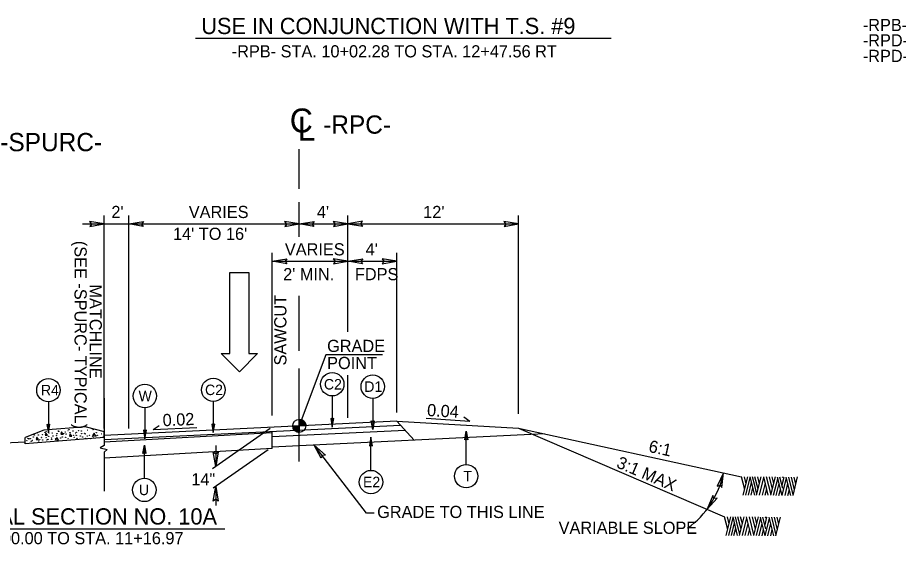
# Model space of a CAD drawing. Extents: x 573748 to 574632, y -54663 to -53209.
# Drawn here: x 573999.8 to 574108.2, y -54320.8 to -54255.9 of the extents above; entities that cross this region are included whole.
import ezdxf

# ---------------------------------------------------------------- set-up
doc = ezdxf.new("R2010")
doc.units = 0
for name, color, linetype in [('Prop Dimension', 7, 'Continuous'), ('Prop Dimension Text', 7, 'Continuous'), ('Prop Lane Arrow CELL', 7, 'Continuous'), ('Prop Terminator CELL', 7, 'Continuous'), ('Typical Arrow Superelevation CELL', 7, 'Continuous'), ('Typical Curb CELL', 7, 'Continuous'), ('Typical Grade Point Symbol CELL', 7, 'Continuous'), ('Typical Hinge Slope Arterial CELL', 7, 'Continuous'), ('Typical ID Circle CELL', 7, 'Continuous'), ('Typical Pavement Slope CELL', 7, 'Continuous'), ('Typical Slope Point Local CELL', 7, 'Continuous'), ('Typical Terminator CELL', 7, 'Continuous'), ('Typical Text Centerline CELL', 7, 'Continuous'), ('Typical Text General CELL', 7, 'Continuous'), ('Typical Text ID Circle CELL', 7, 'Continuous')]:
    doc.layers.add(name, color=color, linetype=linetype)

# ---------------------------------------------------------------- blocks, each defined once
blk = doc.blocks.new('CENTERLINE TEXT CL')
at = {"layer": 'Typical Text Centerline CELL'}
blk.add_text('C', height=1.64, dxfattribs=at).set_placement((-0.546, -0.261))
blk.add_text('L', height=1.641, rotation=359.9469, dxfattribs=at).set_placement((-0.001, -0.821))

msp = doc.modelspace()

# ---------------------------------------------------------------- linework, layer by layer
at = {"layer": 'Prop Dimension'}
for p, q in [((574034.46, -54277.03), (574034.46, -54272.13)), ((574034.46, -54282.91), (574034.46, -54278.66)), ((574010.46, -54306.52), (574010.46, -54280.29)), ((574013.46, -54306.52), (574013.46, -54280.29)), ((574040.46, -54294.63), (574040.46, -54280.29)), ((574061.46, -54304.74), (574061.46, -54280.29)), ((574007.77, -54281.33), (574013.46, -54281.33)), ((574013.46, -54281.33), (574034.46, -54281.33)), ((574034.46, -54281.33), (574040.46, -54281.33)), ((574040.46, -54281.33), (574061.46, -54281.33)), ((574031.13, -54304.95), (574031.13, -54284.91)), ((574046.46, -54304.57), (574046.46, -54284.91)), ((574031.13, -54285.92), (574040.46, -54285.92)), ((574040.46, -54285.92), (574046.46, -54285.92)), ((574034.46, -54296.97), (574034.46, -54290.21)), ((574034.46, -54310.6), (574034.46, -54299.13)), ((574040.46, -54305.23), (574040.46, -54299.97)), ((574010.46, -54302.8), (574010.46, -54308.62)), ((574031.13, -54307.07), (574010.46, -54308.23)), ((574030.89, -54306.55), (574023.78, -54311.49)), ((574010.46, -54308.62), (574009.96, -54308.92)), ((574009.96, -54308.92), (574010.82, -54309.11)), ((574031.13, -54309.01), (574010.46, -54310.17)), ((574010.82, -54309.11), (574010.46, -54309.46)), ((574010.46, -54309.46), (574010.46, -54314.26)), ((574030.63, -54309.18), (574023.88, -54313.88)), ((574024.17, -54308.62), (574024.17, -54311.22)), ((574031.13, -54309.01), (574031.13, -54308.84)), ((574024.17, -54313.67), (574024.17, -54316.01))]:
    msp.add_line(p, q, dxfattribs=at)
for points in [[(574044.71, -54297.47), (574037.72, -54297.47), (574034.46, -54306.22)], [(574043.7, -54316.98), (574042.75, -54316.98), (574036.31, -54308.59)]]:
    msp.add_lwpolyline(points, dxfattribs=at)
msp.add_arc((574075.78, -54309.79), 11.12, 305.7211, 348.569, dxfattribs=at)
at = {"layer": 'Prop Lane Arrow CELL'}
for p, q in [((574025.9, -54297.3), (574025.9, -54287.32)), ((574025.9, -54287.32), (574028.25, -54287.32)), ((574028.25, -54287.32), (574028.25, -54297.3)), ((574027.11, -54299.54), (574024.83, -54297.3)), ((574024.83, -54297.3), (574025.9, -54297.3)), ((574029.32, -54297.3), (574027.11, -54299.54)), ((574028.25, -54297.3), (574029.32, -54297.3))]:
    msp.add_line(p, q, dxfattribs=at)
at = {"layer": 'Prop Terminator CELL'}
for points in [[(574008.67, -54281.66), (574010.46, -54281.33), (574008.65, -54281.03), (574008.88, -54281.35)], [(574015.26, -54281.66), (574013.46, -54281.33), (574015.28, -54281.03), (574015.04, -54281.35)], [(574032.67, -54281.66), (574034.46, -54281.33), (574032.65, -54281.03), (574032.88, -54281.35)], [(574036.26, -54281.66), (574034.46, -54281.33), (574036.28, -54281.03), (574036.04, -54281.35)], [(574038.67, -54281.66), (574040.46, -54281.33), (574038.65, -54281.03), (574038.88, -54281.35)], [(574042.26, -54280.99), (574040.46, -54281.33), (574042.28, -54281.62), (574042.04, -54281.31)], [(574059.67, -54281.66), (574061.46, -54281.33), (574059.65, -54281.03), (574059.88, -54281.35)], [(574032.93, -54286.26), (574031.13, -54285.92), (574032.94, -54285.63), (574032.71, -54285.94)], [(574038.67, -54286.26), (574040.46, -54285.92), (574038.65, -54285.63), (574038.88, -54285.94)], [(574042.26, -54286.26), (574040.46, -54285.92), (574042.28, -54285.63), (574042.04, -54285.94)], [(574044.67, -54286.26), (574046.46, -54285.92), (574044.65, -54285.63), (574044.88, -54285.94)], [(574024.48, -54309.42), (574024.17, -54311.22), (574023.85, -54309.41), (574024.17, -54309.64)], [(574037.16, -54310.2), (574036.31, -54308.59), (574037.67, -54309.83), (574037.27, -54309.84)], [(574086.5, -54313.81), (574086.68, -54311.99), (574085.89, -54313.65), (574086.26, -54313.52)], [(574023.86, -54315.47), (574024.17, -54313.67), (574024.49, -54315.48), (574024.17, -54315.25)], [(574085.37, -54314.8), (574084.66, -54316.49), (574085.9, -54315.13), (574085.51, -54315.16)]]:
    msp.add_lwpolyline(points, close=True, dxfattribs=at)
at = {"layer": 'Typical Arrow Superelevation CELL'}
for p, q in [((574055.47, -54305.66), (574050.09, -54305.32)), ((574055.47, -54305.66), (574054.71, -54305.15)), ((574016.46, -54306.65), (574017.23, -54306.16)), ((574016.46, -54306.65), (574021.85, -54306.43))]:
    msp.add_line(p, q, dxfattribs=at)
at = {"layer": 'Typical Curb CELL'}
for p, q in [((574008.24, -54306.31), (574003.01, -54306.73)), ((574008.24, -54306.31), (574010.46, -54306.89)), ((574003.01, -54306.73), (574000.72, -54307.66)), ((574003.25, -54307.09), (574003.17, -54307.36)), ((574003.17, -54307.36), (574003.48, -54307.36)), ((574003.48, -54307.36), (574003.25, -54307.09)), ((574005.17, -54306.96), (574005.09, -54307.23)), ((574005.09, -54307.23), (574005.4, -54307.23)), ((574005.4, -54307.23), (574005.17, -54306.96)), ((574006.24, -54307.19), (574006.16, -54307.47)), ((574006.16, -54307.47), (574006.46, -54307.47)), ((574006.46, -54307.47), (574006.24, -54307.19)), ((574009.27, -54307.22), (574009.02, -54307.41)), ((574009.02, -54307.41), (574009.44, -54307.49)), ((574009.44, -54307.49), (574009.27, -54307.22)), ((574010.46, -54307.65), (574010.46, -54306.89)), ((574010.46, -54307.65), (574000.72, -54308.44)), ((574000.72, -54308.44), (574000.72, -54307.66)), ((574002.15, -54307.6), (574002.07, -54307.88)), ((574002.07, -54307.88), (574002.37, -54307.88)), ((574002.37, -54307.88), (574002.15, -54307.6)), ((574004.67, -54307.7), (574004.42, -54307.89)), ((574004.42, -54307.89), (574004.83, -54307.96)), ((574004.83, -54307.96), (574004.67, -54307.7))]:
    msp.add_line(p, q, dxfattribs=at)
for centre in [(574001.86, -54307.34), (574002.2, -54307.1), (574002.33, -54307.35), (574002.87, -54307.31), (574003.17, -54307.01), (574003.3, -54306.91), (574003.61, -54307.5), (574003.66, -54307.11), (574004.05, -54307.07), (574004.14, -54307.46), (574004.57, -54307.4), (574004.65, -54307.17), (574004.8, -54306.83), (574004.86, -54306.91), (574005.46, -54307.17), (574005.65, -54306.95), (574005.76, -54307.23), (574005.99, -54306.78), (574006.12, -54306.68), (574006.23, -54307.04), (574006.62, -54306.84), (574006.65, -54307.36), (574006.9, -54307.15), (574007.01, -54307), (574007.03, -54307.38), (574007.28, -54306.81), (574007.51, -54307.46), (574007.64, -54306.83), (574007.67, -54307.18), (574008.04, -54307.13), (574008.1, -54307.21), (574008.36, -54307.44), (574008.42, -54306.74), (574008.65, -54307.36), (574008.99, -54307.48), (574009.02, -54306.6), (574009.08, -54306.69), (574009.18, -54307.14), (574009.47, -54307.06), (574009.59, -54307.38), (574010.11, -54307.19), (574000.93, -54308.02), (574001.04, -54307.74), (574001.17, -54307.81), (574001.35, -54307.8), (574001.45, -54308.1), (574001.58, -54308.01), (574001.72, -54307.58), (574002.39, -54308.06), (574002.52, -54307.9), (574002.73, -54307.65), (574002.87, -54307.94), (574003.3, -54307.66), (574003.39, -54307.96), (574003.53, -54307.87), (574003.95, -54307.72), (574003.99, -54307.87), (574005.07, -54307.7), (574005.3, -54307.58), (574005.71, -54307.62), (574006.01, -54307.75), (574006.77, -54307.64), (574007.1, -54307.74), (574007.8, -54307.57), (574008.16, -54307.76), (574008.73, -54307.77), (574010.31, -54307.6)]:
    msp.add_ellipse(centre, major_axis=(-0.0198, -0.0031), ratio=0.961441, dxfattribs=at)
msp.add_ellipse((574009.09, -54307.65), major_axis=(0.0225, 0.0035), ratio=0.961441, start_param=0.356987, end_param=2.577098, dxfattribs=at)
at = {"layer": 'Typical Grade Point Symbol CELL'}
for p, q in [((574033.66, -54306.22), (574034.46, -54306.22)), ((574034.46, -54306.22), (574034.46, -54305.41)), ((574035.27, -54306.22), (574034.46, -54306.22)), ((574034.46, -54307.03), (574034.46, -54306.22)), ((574034.46, -54306.22), (574034.46, -54307.03))]:
    msp.add_line(p, q, dxfattribs=at)
for points in [[(574033.66, -54306.22), (574033.66, -54306.31)], [(574033.68, -54306.22), (574033.68, -54306.4)], [(574033.69, -54306.22), (574033.69, -54306.46)], [(574033.71, -54306.22), (574033.71, -54306.51)], [(574033.73, -54306.22), (574033.73, -54306.55)], [(574033.74, -54306.22), (574033.74, -54306.58)], [(574033.76, -54306.22), (574033.76, -54306.61)], [(574033.78, -54306.22), (574033.78, -54306.64)], [(574033.79, -54306.22), (574033.79, -54306.66)], [(574033.81, -54306.22), (574033.81, -54306.69)], [(574033.82, -54306.22), (574033.82, -54306.71)], [(574033.84, -54306.22), (574033.84, -54306.73)], [(574033.86, -54306.22), (574033.86, -54306.75)], [(574033.87, -54306.22), (574033.87, -54306.77)], [(574033.89, -54306.22), (574033.89, -54306.78)], [(574033.9, -54306.22), (574033.9, -54306.8)], [(574033.92, -54306.22), (574033.92, -54306.81)], [(574033.94, -54306.22), (574033.94, -54306.83)], [(574033.95, -54306.22), (574033.95, -54306.84)], [(574033.97, -54306.22), (574033.97, -54306.86)], [(574033.98, -54306.22), (574033.98, -54306.87)], [(574034, -54306.22), (574034, -54306.88)], [(574034.02, -54306.22), (574034.02, -54306.89)], [(574034.03, -54306.22), (574034.03, -54306.9)], [(574034.05, -54306.22), (574034.05, -54306.91)], [(574034.07, -54306.22), (574034.07, -54306.92)], [(574034.08, -54306.22), (574034.08, -54306.93)], [(574034.1, -54306.22), (574034.1, -54306.94)], [(574034.11, -54306.22), (574034.11, -54306.95)], [(574034.13, -54306.22), (574034.13, -54306.95)], [(574034.15, -54306.22), (574034.15, -54306.96)], [(574034.16, -54306.22), (574034.16, -54306.97)], [(574034.18, -54306.22), (574034.18, -54306.97)], [(574034.19, -54306.22), (574034.19, -54306.98)], [(574034.21, -54306.22), (574034.21, -54306.98)], [(574034.23, -54306.22), (574034.23, -54306.99)], [(574034.24, -54306.22), (574034.24, -54306.99)], [(574034.26, -54306.22), (574034.26, -54307)], [(574034.27, -54306.22), (574034.27, -54307)], [(574034.29, -54306.22), (574034.29, -54307.01)], [(574034.31, -54306.22), (574034.31, -54307.01)], [(574034.32, -54306.22), (574034.32, -54307.01)], [(574034.34, -54306.22), (574034.34, -54307.02)], [(574034.36, -54306.22), (574034.36, -54307.02)], [(574034.37, -54306.22), (574034.37, -54307.02)], [(574034.39, -54306.22), (574034.39, -54307.02)], [(574034.4, -54306.22), (574034.4, -54307.02)], [(574034.42, -54306.22), (574034.42, -54307.02)], [(574034.44, -54306.22), (574034.44, -54307.03)], [(574034.45, -54306.22), (574034.45, -54307.03), (574034.45, -54307.03)], [(574034.47, -54305.41), (574034.47, -54305.41), (574034.47, -54306.22)], [(574034.49, -54305.41), (574034.49, -54306.22)], [(574034.5, -54305.42), (574034.5, -54306.22)], [(574034.52, -54305.42), (574034.52, -54306.22)], [(574034.54, -54305.42), (574034.54, -54306.22)], [(574034.55, -54305.42), (574034.55, -54306.22)], [(574034.57, -54305.42), (574034.57, -54306.22)], [(574034.58, -54305.42), (574034.58, -54306.22)], [(574034.6, -54305.43), (574034.6, -54306.22)], [(574034.62, -54305.43), (574034.62, -54306.22)], [(574034.63, -54305.43), (574034.63, -54306.22)], [(574034.65, -54305.44), (574034.65, -54306.22)], [(574034.67, -54305.44), (574034.67, -54306.22)], [(574034.68, -54305.45), (574034.68, -54306.22)], [(574034.7, -54305.45), (574034.7, -54306.22)], [(574034.71, -54305.45), (574034.71, -54306.22)], [(574034.73, -54305.46), (574034.73, -54306.22)], [(574034.75, -54305.46), (574034.75, -54306.22)], [(574034.76, -54305.47), (574034.76, -54306.22)], [(574034.78, -54305.48), (574034.78, -54306.22)], [(574034.79, -54305.49), (574034.79, -54306.22)], [(574034.81, -54305.49), (574034.81, -54306.22)], [(574034.83, -54305.5), (574034.83, -54306.22)], [(574034.84, -54305.51), (574034.84, -54306.22)], [(574034.86, -54305.52), (574034.86, -54306.22)], [(574034.87, -54305.53), (574034.87, -54306.22)], [(574034.89, -54305.54), (574034.89, -54306.22)], [(574034.91, -54305.55), (574034.91, -54306.22)], [(574034.92, -54305.56), (574034.92, -54306.22)], [(574034.94, -54305.57), (574034.94, -54306.22)], [(574034.96, -54305.58), (574034.96, -54306.22)], [(574034.97, -54305.59), (574034.97, -54306.22)], [(574034.99, -54305.61), (574034.99, -54306.22)], [(574035, -54305.62), (574035, -54306.22)], [(574035.02, -54305.64), (574035.02, -54306.22)], [(574035.04, -54305.65), (574035.04, -54306.22)], [(574035.05, -54305.67), (574035.05, -54306.22)], [(574035.07, -54305.69), (574035.07, -54306.22)], [(574035.08, -54305.71), (574035.08, -54306.22)], [(574035.1, -54305.73), (574035.1, -54306.22)], [(574035.12, -54305.75), (574035.12, -54306.22)], [(574035.13, -54305.77), (574035.13, -54306.22)], [(574035.15, -54305.8), (574035.15, -54306.22)], [(574035.16, -54305.82), (574035.16, -54306.22)], [(574035.18, -54305.85), (574035.18, -54306.22)], [(574035.2, -54305.89), (574035.2, -54306.22)], [(574035.21, -54305.92), (574035.21, -54306.22)], [(574035.23, -54305.97), (574035.23, -54306.22)], [(574035.25, -54306.02), (574035.25, -54306.22)], [(574035.26, -54306.11), (574035.26, -54306.22)]]:
    msp.add_lwpolyline(points, dxfattribs=at)
msp.add_circle((574034.46, -54306.22), 0.806, dxfattribs=at)
for start, end in [(179.9905, 269.9905), (359.9905, 89.9905)]:
    msp.add_arc((574034.46, -54306.22), 0.806, start, end, dxfattribs=at)
at = {"layer": 'Typical Hinge Slope Arterial CELL'}
for q in [(574088.92, -54312.48), (574086.83, -54317.42)]:
    msp.add_line((574061.46, -54306.51), q, dxfattribs=at)
at = {"layer": 'Typical ID Circle CELL'}
for p, q in [((574038.52, -54302.53), (574038.52, -54306.35)), ((574043.51, -54302.82), (574043.51, -54306.65)), ((574003.58, -54303.25), (574003.58, -54307.08)), ((574015.45, -54303.98), (574015.45, -54307.8)), ((574023.88, -54303.22), (574023.88, -54307.04)), ((574055.01, -54310.96), (574055.01, -54306.88)), ((574015.39, -54312.66), (574015.39, -54308.57)), ((574043.29, -54311.69), (574043.29, -54307.6))]:
    msp.add_line(p, q, dxfattribs=at)
for centre in [(574038.52, -54301.09), (574003.58, -54301.81), (574023.88, -54301.77), (574043.51, -54301.38), (574015.45, -54302.53), (574043.29, -54313.13), (574055.01, -54312.4), (574015.39, -54314.1)]:
    msp.add_circle(centre, 1.44, dxfattribs=at)
at = {"layer": 'Typical Pavement Slope CELL'}
for p, q in [((574046.46, -54305.64), (574010.46, -54307.39)), ((574046.94, -54306.16), (574010.46, -54307.93)), ((574046.46, -54305.64), (574061.46, -54306.51)), ((574048.61, -54307.99), (574046.46, -54305.64)), ((574047.51, -54306.78), (574031.13, -54307.57)), ((574031.13, -54308.84), (574031.13, -54306.93)), ((574064.67, -54307.2), (574031.13, -54308.84)), ((573990.01, -54308.68), (574000.72, -54308.18))]:
    msp.add_line(p, q, dxfattribs=at)
at = {"layer": 'Typical Slope Point Local CELL'}
for p, q in [((574089.3, -54314.03), (574088.92, -54312.48)), ((574089.12, -54314.76), (574089.69, -54312.47)), ((574089.48, -54313.34), (574089.27, -54312.48)), ((574089.43, -54314.76), (574089.97, -54312.55)), ((574090.53, -54314.76), (574089.96, -54312.48)), ((574090.53, -54313.54), (574090.27, -54312.48)), ((574090.94, -54314.01), (574090.56, -54312.48)), ((574090.76, -54314.76), (574091.32, -54312.48)), ((574091.11, -54313.35), (574090.9, -54312.48)), ((574091.12, -54314.76), (574091.66, -54312.58)), ((574092.2, -54314.76), (574091.64, -54312.48)), ((574092.54, -54314.69), (574091.99, -54312.48)), ((574092.71, -54313.99), (574092.34, -54312.48)), ((574092.52, -54314.76), (574093.08, -54312.48)), ((574092.87, -54313.32), (574092.67, -54312.48)), ((574092.86, -54314.76), (574093.4, -54312.59)), ((574093.9, -54314.8), (574093.33, -54312.51)), ((574093.98, -54313.94), (574093.63, -54312.51)), ((574093.9, -54313.48), (574094.14, -54312.51)), ((574093.91, -54314.8), (574094.45, -54312.63)), ((574093.98, -54312.62), (574093.96, -54312.51)), ((574094.03, -54312.58), (574094, -54312.48)), ((574094.99, -54314.8), (574094.42, -54312.51)), ((574095.27, -54314.72), (574094.72, -54312.51)), ((574095.43, -54314.07), (574095.04, -54312.51)), ((574095.25, -54314.8), (574095.81, -54312.5)), ((574095.6, -54313.38), (574095.39, -54312.51)), ((574089.76, -54314.76), (574090.14, -54313.2)), ((574090.08, -54314.76), (574090.3, -54313.86)), ((574090.79, -54314.62), (574090.53, -54313.54)), ((574091.47, -54314.76), (574091.84, -54313.28)), ((574091.82, -54314.76), (574092.01, -54313.97)), ((574093.17, -54314.8), (574093.53, -54313.31)), ((574093.92, -54313.35), (574093.9, -54313.26)), ((574094.26, -54314.8), (574094.62, -54313.31)), ((574093.52, -54314.8), (574093.71, -54314.03)), ((574094.61, -54314.8), (574094.8, -54314.03)), ((574087.21, -54318.97), (574086.83, -54317.42)), ((574087.03, -54319.7), (574087.59, -54317.41)), ((574087.38, -54318.28), (574087.17, -54317.42)), ((574087.33, -54319.7), (574087.88, -54317.49)), ((574087.67, -54319.7), (574088.04, -54318.14)), ((574088.43, -54319.7), (574087.86, -54317.42)), ((574088.43, -54318.48), (574088.17, -54317.42)), ((574088.85, -54318.95), (574088.46, -54317.42)), ((574088.66, -54319.7), (574089.22, -54317.42)), ((574089.01, -54318.29), (574088.8, -54317.42)), ((574089.03, -54319.7), (574089.57, -54317.52)), ((574089.37, -54319.7), (574089.74, -54318.22)), ((574090.11, -54319.7), (574089.54, -54317.42)), ((574090.44, -54319.63), (574089.89, -54317.42)), ((574090.61, -54318.93), (574090.24, -54317.42)), ((574090.43, -54319.7), (574090.99, -54317.42)), ((574090.78, -54318.26), (574090.57, -54317.42)), ((574090.76, -54319.7), (574091.3, -54317.53)), ((574091.07, -54319.74), (574091.43, -54318.25)), ((574091.8, -54319.74), (574091.23, -54317.45)), ((574091.89, -54318.88), (574091.53, -54317.45)), ((574091.8, -54318.42), (574092.04, -54317.45)), ((574091.82, -54318.29), (574091.8, -54318.2)), ((574091.81, -54319.74), (574092.35, -54317.57)), ((574091.89, -54317.56), (574091.86, -54317.45)), ((574091.93, -54317.52), (574091.9, -54317.42)), ((574092.16, -54319.74), (574092.52, -54318.25)), ((574092.89, -54319.74), (574092.32, -54317.45)), ((574093.17, -54319.66), (574092.62, -54317.45)), ((574093.33, -54319.01), (574092.95, -54317.45)), ((574093.15, -54319.74), (574093.72, -54317.44)), ((574093.5, -54318.32), (574093.29, -54317.45)), ((574087.98, -54319.7), (574088.21, -54318.8)), ((574088.7, -54319.56), (574088.43, -54318.48)), ((574089.72, -54319.7), (574089.91, -54318.91)), ((574091.43, -54319.74), (574091.61, -54318.97)), ((574092.52, -54319.74), (574092.7, -54318.97))]:
    msp.add_line(p, q, dxfattribs=at)
at = {"layer": 'Typical Terminator CELL'}
for points in [[(574038.34, -54305.3), (574038.52, -54306.35), (574038.71, -54305.29), (574038.52, -54305.43)], [(574003.4, -54306.03), (574003.58, -54307.08), (574003.77, -54306.02), (574003.58, -54306.16)], [(574023.7, -54305.99), (574023.88, -54307.04), (574024.07, -54305.98), (574023.88, -54306.12)], [(574043.69, -54305.59), (574043.51, -54306.65), (574043.32, -54305.59), (574043.51, -54305.72)], [(574015.27, -54306.75), (574015.45, -54307.8), (574015.64, -54306.74), (574015.45, -54306.88)], [(574054.83, -54307.93), (574055.01, -54306.88), (574055.2, -54307.94), (574055.01, -54307.8)], [(574015.21, -54309.63), (574015.39, -54308.57), (574015.58, -54309.63), (574015.39, -54309.5)], [(574043.47, -54308.66), (574043.29, -54307.6), (574043.1, -54308.67), (574043.29, -54308.53)]]:
    msp.add_lwpolyline(points, close=True, dxfattribs=at)
at = {"layer": 'Typical Text General CELL'}
for p, q in [((574021.67, -54258.45), (574072.87, -54258.45)), ((573983.31, -54318.91), (574025.29, -54318.91))]:
    msp.add_line(p, q, dxfattribs=at)

# ---------------------------------------------------------------- block references
at = {"layer": 'Prop Dimension', "xscale": 1.8000000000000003, "yscale": 1.8000000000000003}
msp.add_blockref('CENTERLINE TEXT CL', (574034.27, -54269.6), dxfattribs=at)

# ---------------------------------------------------------------- texts
at = {"layer": 'Prop Dimension'}
for s, height, p in [('-SPURC-', 2.25, (573997.65, -54272.38)), ('GRADE TO THIS LINE', 1.5, (574044.05, -54317.56))]:
    msp.add_text(s, height=height, dxfattribs=at).set_placement(p)
at = {"layer": 'Prop Dimension Text'}
for s, height, p in [('-RPC-', 2.25, (574037.4, -54270.22)), ("2'", 1.5, (574011.33, -54280.61)), ('VARIES', 1.5, (574020.86, -54280.61)), ("4'", 1.5, (574036.63, -54280.61)), ("12'", 1.5, (574049.72, -54280.61)), ("14' TO 16'", 1.5, (574018.92, -54283.3)), ('VARIES', 1.5, (574032.69, -54285.21)), ("4'", 1.5, (574042.63, -54285.21)), ("2' MIN.", 1.5, (574032.48, -54288.27)), ('FDPS', 1.5, (574041.31, -54288.27)), ('GRADE', 1.5, (574037.89, -54297.11)), ('POINT', 1.5, (574037.89, -54299.21)), ('14"', 1.5, (574021.17, -54313.54))]:
    msp.add_text(s, height=height, dxfattribs=at).set_placement(p)
for s, rotation, p in [('(SEE -SPURC- TYPICAL)', 270, (574006.79, -54283.42)), ('MATCHLINE', 270, (574008.65, -54288.79)), ('SAWCUT', 90, (574032.88, -54298.77)), ('0.04', 356.4388, (574050.16, -54304.99)), ('0.02', 2.3757, (574017.67, -54306.26)), ('6:1', 347.7279, (574077.38, -54309.4)), ('3:1 MAX', 336.8937, (574073.4, -54311.28))]:
    msp.add_text(s, height=1.5, rotation=rotation, dxfattribs=at).set_placement(p)
at = {"layer": 'Typical Text General CELL'}
for s, height, p in [('USE IN CONJUNCTION WITH T.S. #9', 2, (574022.4, -54257.95)), ('-RPB- STA. 10+08.59 TO STA. 10+26.15 LT', 1.5, (574103.84, -54257.58)), ('-RPD- STA. 10+01.82 TO STA. 10+20.39 LT', 1.5, (574103.84, -54259.47)), ('-RPB- STA. 10+02.28 TO STA. 12+47.56 RT', 1.5, (574026.15, -54260.82)), ('-RPD- STA. 10+00.00 TO STA. 10+64.43 RT (MIRROR)', 1.5, (574103.84, -54261.39)), ('USE TYPICAL SECTION NO. 10A', 2, (573983.31, -54318.36)), ('VARIABLE SLOPE', 1.5, (574066.39, -54319.51)), ('-RPC- STA. 10+00.00 TO STA. 11+16.97', 1.5, (573983.31, -54320.79))]:
    msp.add_text(s, height=height, dxfattribs=at).set_placement(p)
at = {"layer": 'Typical Text ID Circle CELL'}
for s, height, p in [('C2', 1.291, (574037.5, -54301.73)), ('D1', 1.291, (574042.47, -54302.02)), ('R4', 1.291, (574002.66, -54302.45)), ('W', 1.29, (574014.68, -54303.18)), ('C2', 1.291, (574022.86, -54302.42)), ('T', 1.29, (574054.66, -54313.05)), ('E2', 1.291, (574042.31, -54313.77)), ('U', 1.29, (574014.72, -54314.74))]:
    msp.add_text(s, height=height, dxfattribs=at).set_placement(p)

doc.saveas('drawing.dxf')
